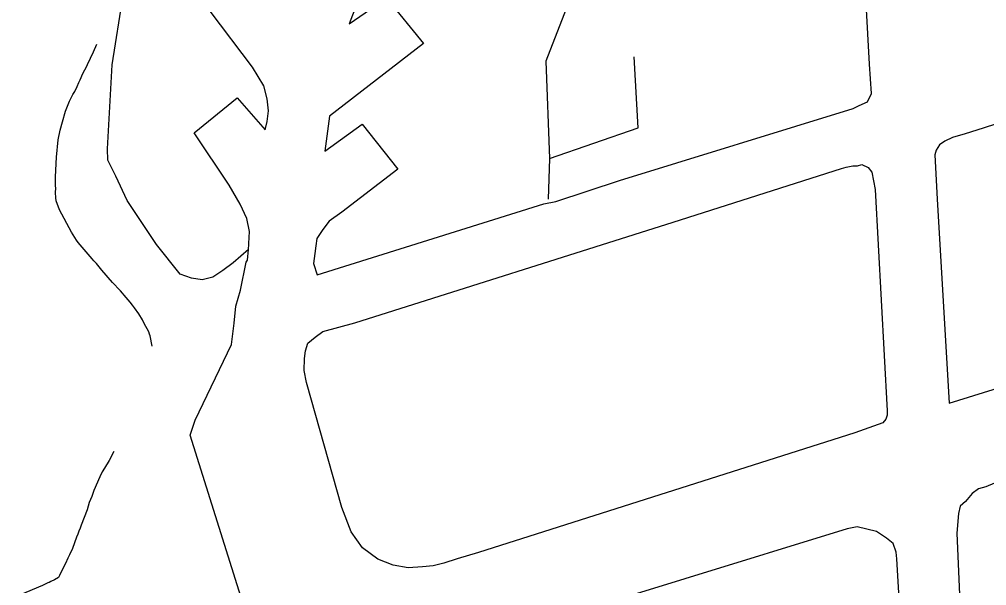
# Model space of a CAD drawing. Extents: x 2260773 to 2342389, y 552869 to 618546.
# Drawn here: x 2303371 to 2306610, y 578519 to 580416 of the extents above; entities that cross this region are included whole.
import ezdxf

# ---------------------------------------------------------------- set-up
doc = ezdxf.new("R2010")
doc.units = 0
for name, color, linetype in [('Exist Aviation Commercial or Municipal Perimeter Paved', 7, 'Continuous'), ('Exist Hydrographic Misc Water Feature', 7, 'Continuous'), ('Exist Road Non-System Type 51', 7, 'Continuous')]:
    doc.layers.add(name, color=color, linetype=linetype)

msp = doc.modelspace()

# ---------------------------------------------------------------- linework, layer by layer
at = {"layer": 'Exist Aviation Commercial or Municipal Perimeter Paved'}
for points in [[(2304524.1, 580529), (2304475.5, 580400.5), (2304600.6, 580487.7), (2304724.2, 580335.3), (2304408.9, 580091.9), (2304394.3, 579973.9), (2304519.2, 580065.1), (2304638.7, 579914.5), (2304450.3, 579770.5), (2304408.7, 579740.2), (2304387.1, 579711.9), (2304367.3, 579681.7), (2304363.6, 579657.8), (2304359.9, 579631.6), (2304356.3, 579597.7), (2304368.6, 579559.7), (2305127.7, 579797.9), (2305167.6, 579806.3), (2305380.6, 579876.5), (2306163.7, 580116.8), (2306183.5, 580127), (2306211.4, 580139.3), (2306225.1, 580167.4), (2306218.1, 580265.4), (2306108.7, 582257)], [(2304137.8, 579645.2), (2304139.6, 579663.3), (2304139.7, 579665.3), (2304141.3, 579705.2), (2304132.7, 579749.3), (2304110.2, 579797), (2304073.6, 579860.5), (2303955.7, 580035.2), (2304100.4, 580152.7), (2304193.5, 580045.6), (2304201.2, 580073.7), (2304204.8, 580109.7), (2304200.3, 580149.7), (2304190, 580193.5), (2304151.3, 580255.1), (2304009.4, 580443.4)], [(2307171.8, 580237.7), (2306598.2, 580051.5), (2306538.4, 580032.9), (2306496.4, 580020.4), (2306470.7, 580008.1), (2306452.8, 579996), (2306441, 579977.9), (2306437.2, 579961.8), (2306444.8, 579814), (2306484.2, 579130.9)], [(2304673, 578579.6), (2304622.9, 578588), (2304570.8, 578608.5), (2304520.3, 578645.9), (2304481.7, 578699.5), (2304451, 578781.1), (2304332.5, 579199.6), (2304324.1, 579239.5), (2304325.7, 579279.5), (2304329.4, 579305.5), (2304337.2, 579331.6), (2304361, 579351.8), (2304386.7, 579370), (2304494.3, 579399.2), (2305560.1, 579736.5), (2306123.8, 579916.5), (2306139.8, 579920.7), (2306161.8, 579924.8), (2306177.8, 579925.1), (2306191.7, 579929.2), (2306213.9, 579919.5), (2306225.9, 579903.6), (2306236.6, 579845.8), (2306276.6, 579104.7), (2306276.7, 579090.7), (2306272.9, 579076.5), (2306263, 579064.5), (2306169.3, 579031.5), (2304908.4, 578630.1), (2304836.7, 578609.4), (2304792.8, 578594.9), (2304756.9, 578585.5), (2304720.9, 578582.1), (2304673, 578579.6)], [(2304112.4, 578483.6), (2303942.8, 579023.4), (2303960.1, 579073.7), (2304081.3, 579326.9), (2304090.6, 579398.9), (2304096, 579454.9), (2304111.4, 579509.1), (2304130.4, 579603.1), (2304134.3, 579609.3), (2304137.8, 579645.2)], [(2306484.2, 579130.9), (2307583.8, 579472.6)], [(2306637, 578862.6), (2306607.1, 578850.4), (2306583.2, 578844), (2306561.4, 578827.7), (2306539.7, 578801.6), (2306521.9, 578785.3), (2306516.1, 578761.3), (2306510.7, 578695.2), (2306532.3, 578181.8)], [(2306356.4, 577810.2), (2306309.8, 578609.1), (2306307.5, 578631.2), (2306297.3, 578661), (2306275.2, 578678.7), (2306240.9, 578700.3), (2306208.8, 578708.1), (2306176.6, 578715.8), (2306142.9, 578709.4), (2303425.3, 577872.5)]]:
    msp.add_lwpolyline(points, dxfattribs=at)
at = {"layer": 'Exist Hydrographic Misc Water Feature'}
for points in [[(2303815.7, 579321.9), (2303809.4, 579355.7), (2303806.9, 579361.7), (2303804.9, 579369.7), (2303788.7, 579397.3), (2303782.7, 579409.6), (2303770.6, 579429.2), (2303756.1, 579449.2), (2303750.1, 579459.1), (2303741.9, 579468.8), (2303721.6, 579492.6), (2303715.9, 579498.7), (2303709.5, 579506.6), (2303703.8, 579512.3), (2303687.6, 579530.1), (2303683.1, 579534.4), (2303646.8, 579576), (2303628.7, 579597.8), (2303620.5, 579607.5), (2303614.6, 579613.3), (2303608.4, 579621.5), (2303567.8, 579669), (2303561.9, 579676.8), (2303545.9, 579702.7), (2303504.9, 579778.3), (2303494.4, 579808.2), (2303492.4, 579817.8), (2303492.4, 579823.9), (2303492.2, 579830), (2303491.9, 579834.1), (2303492.2, 579840.2), (2303492.4, 579845.8), (2303491.5, 579862.2), (2303491.5, 579869.9), (2303491.7, 579873.9), (2303491.5, 579880), (2303491.7, 579888.1), (2303495, 579954.1), (2303500.4, 580012.1), (2303507.9, 580044.2), (2303515.5, 580072.2), (2303525.4, 580108.1), (2303539.1, 580142.1), (2303550.4, 580164.4), (2303556.3, 580174.4), (2303564.5, 580190.6), (2303570.3, 580204.8), (2303574.2, 580212.7), (2303583.8, 580234.8), (2303589.6, 580246.9), (2303595.5, 580256.9), (2303599.4, 580264.8), (2303619.1, 580306.9), (2303630.8, 580333.1)], [(2303687.6, 578968.5), (2303671.6, 578938.5), (2303656.2, 578912.4), (2303648.2, 578900.2), (2303640.4, 578884), (2303620.7, 578837.8), (2303613.1, 578817.9), (2303609, 578807.9), (2303605.1, 578798), (2303601, 578786.1), (2303597.8, 578773.6), (2303587.9, 578747.9), (2303578.1, 578721.4), (2303574.2, 578711.4), (2303570.5, 578701.4), (2303566.2, 578691.5), (2303562.5, 578681.6), (2303549, 578643.4), (2303539.1, 578623), (2303533.4, 578611.4), (2303525.6, 578593), (2303519.6, 578583), (2303513.9, 578570.9), (2303510, 578563), (2303505.7, 578553), (2303502.2, 578546.7), (2303488.1, 578538.7), (2303476, 578532.8), (2303470.6, 578530.4), (2303466.3, 578528.5), (2303462.2, 578526.3), (2303448.5, 578520.3), (2303370.8, 578487.4)]]:
    msp.add_lwpolyline(points, dxfattribs=at)
at = {"layer": 'Exist Road Non-System Type 51'}
msp.add_line((2305146, 579950), (2305141.5, 579814), dxfattribs=at)
for points in [[(2304137.8, 579645.2), (2304086.3, 579600.8), (2304052.7, 579574.4), (2304018.8, 579552), (2303983, 579543.6), (2303946.9, 579549.3), (2303908.8, 579562.8), (2303829.8, 579662), (2303732.4, 579808.9), (2303693.5, 579890.4), (2303666.9, 579944.1), (2303666.4, 579982.1), (2303681.4, 580264), (2303718.8, 580496.3), (2303753.3, 580644.5), (2303768.1, 580762.8), (2303785.1, 580850.9), (2303782.3, 580926.8), (2303783.7, 580974.9), (2303771.1, 581024.6), (2303746.8, 581062.4), (2303726.5, 581094.2), (2303661.9, 581143.4)], [(2305240.9, 580800.5), (2305257.1, 580592.9), (2305134.5, 580275.6), (2305146, 579950)], [(2305146, 579950), (2305442.7, 580053), (2305430.3, 580290.8)]]:
    msp.add_lwpolyline(points, dxfattribs=at)

doc.saveas('drawing.dxf')
